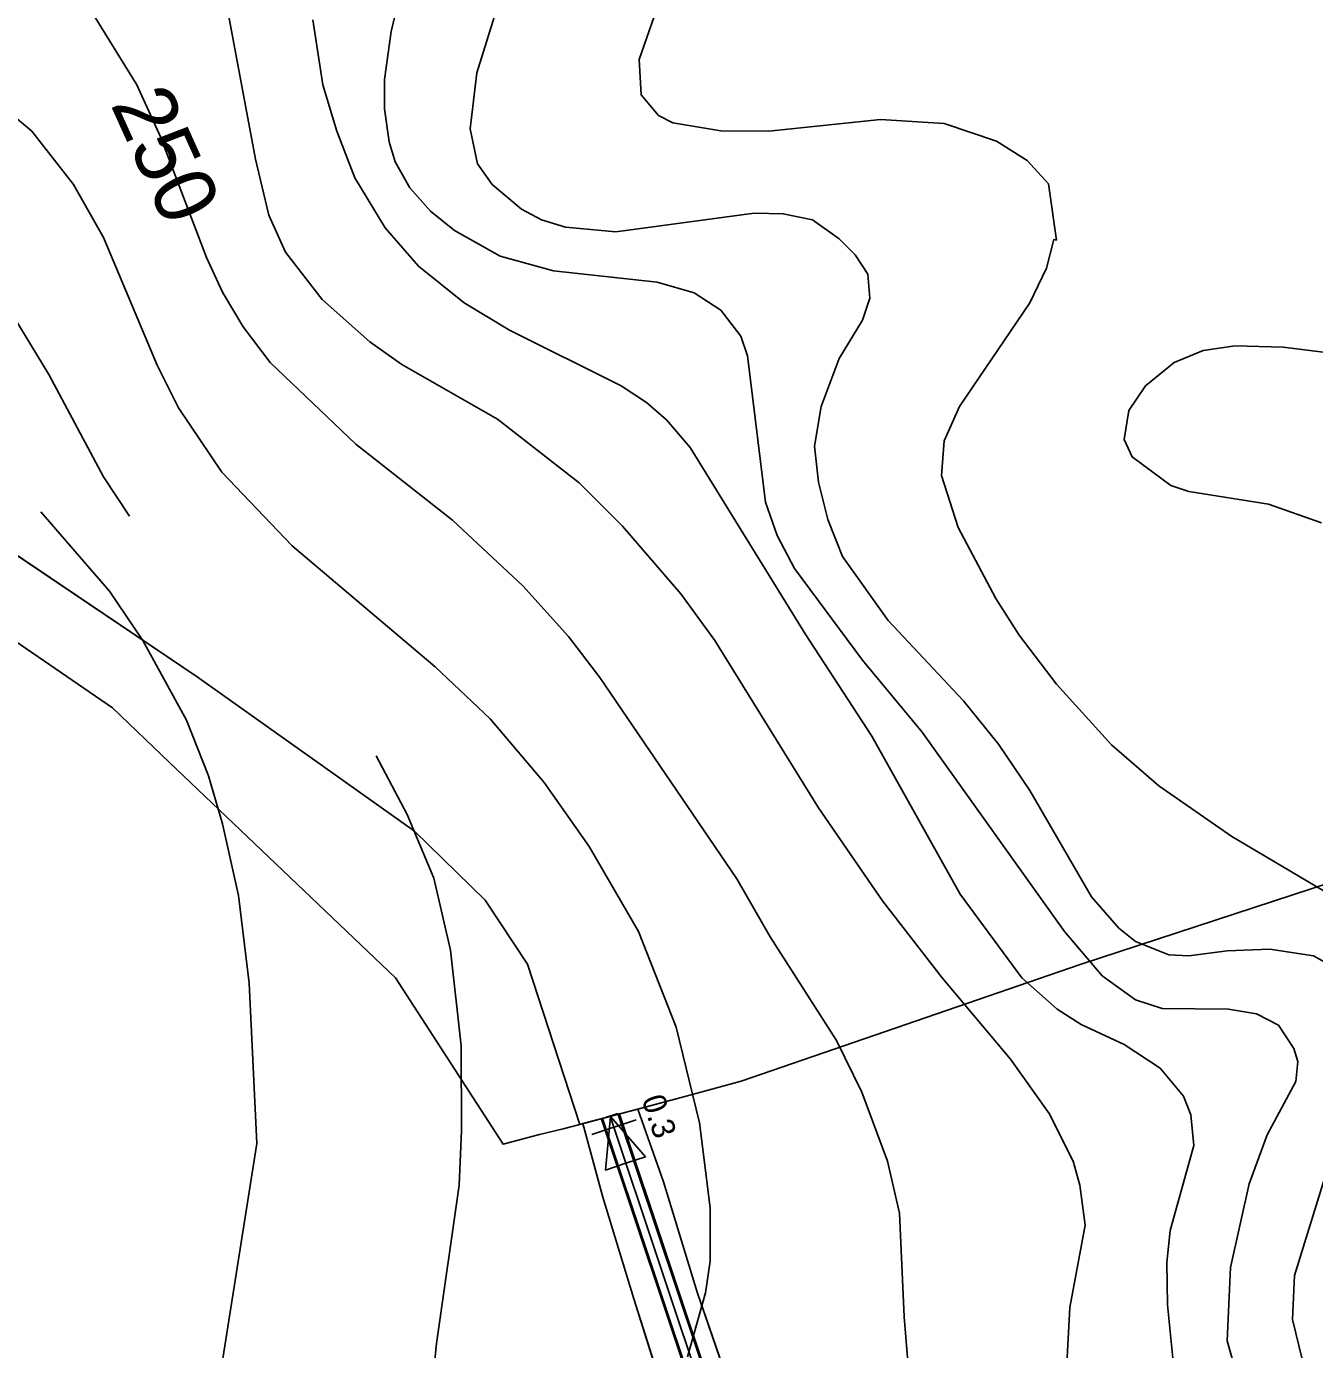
# Model space of a CAD drawing. Extents: x -662620 to -656370, y -1067090 to -1062990.
# Drawn here: x -660769.1 to -660492.1, y -1063804.1 to -1063519.5 of the extents above; entities that cross this region are included whole.
import ezdxf

# ---------------------------------------------------------------- set-up
doc = ezdxf.new("R2010")
doc.units = 0
for name, color, linetype in [('CESTA_ZABOR', 7, 'Continuous'), ('Default', 7, 'Continuous'), ('HRANICE_KATASTRÁLNÍHO_ÚZEMÍ', 7, 'Continuous'), ('OBVOD_PÚ', 7, 'Continuous'), ('ORNÁ_PŮDA_-_STÁVAJÍCÍ', 7, 'Continuous'), ('OSTATNÍ_PLOCHA_-_STÁVAJÍCÍ', 7, 'Continuous'), ('POLNÍ_CESTA_STÁVAJÍCÍ_-_KRAJ', 7, 'Continuous'), ('POLNÍ_CESTA_STÁVAJÍCÍ_-_OSA', 7, 'Continuous'), ('Popis_objektú_polních_cest_stávajících', 7, 'Continuous'), ('VRSTEVNICE_ZDŮRAZNĚNÁ', 7, 'Continuous'), ('VRSTEVNICE_ZDŮRAZNĚNÁ_-_POPIS', 7, 'Continuous'), ('VRSTEVNICE_ZÁKLADNÍ', 7, 'Continuous')]:
    doc.layers.add(name, color=color, linetype=linetype)

msp = doc.modelspace()

# ---------------------------------------------------------------- linework, layer by layer
at = {"layer": 'CESTA_ZABOR'}
for points in [[(-660641.89, -1063753.33), (-660620.72, -1063816.66), (-660599.33, -1063886.28), (-660576.8, -1063958.52), (-660563.25, -1063991.45), (-660541, -1064036.4), (-660545.17, -1064036.09), (-660566.44, -1063992.89), (-660580.1, -1063959.71), (-660602.67, -1063887.31), (-660624.05, -1063817.73), (-660645.21, -1063754.44), (-660641.89, -1063753.33), (-660641.89, -1063753.33)], [(-660641.89, -1063753.33), (-660620.72, -1063816.66), (-660599.33, -1063886.28), (-660576.8, -1063958.52), (-660563.25, -1063991.45), (-660541, -1064036.4), (-660545.17, -1064036.09), (-660566.44, -1063992.89), (-660580.1, -1063959.71), (-660602.67, -1063887.31), (-660624.05, -1063817.73), (-660645.21, -1063754.44)]]:
    msp.add_lwpolyline(points, dxfattribs=at)
at = {"layer": 'HRANICE_KATASTRÁLNÍHO_ÚZEMÍ'}
msp.add_lwpolyline([(-660278.21, -1063821.55), (-660281.8, -1063776.92), (-660288.34, -1063707.92), (-660287.26, -1063701.27), (-660289.84, -1063701.38), (-660365.48, -1063704.18), (-660374.26, -1063704.28), (-660471.58, -1063703.66), (-660488.44, -1063703.59), (-660542.45, -1063721.3), (-660615.36, -1063746.38), (-660627.19, -1063749.64), (-660647.64, -1063755.06), (-660650.1, -1063755.69), (-660653.64, -1063756.61), (-660658.76, -1063757.82), (-660666.59, -1063759.96), (-660689.7, -1063724.15), (-660694.2, -1063719.9), (-660738.31, -1063677.8), (-660750.57, -1063666.11), (-660780.13, -1063645.87)], dxfattribs=at)
at = {"layer": 'OBVOD_PÚ'}
for points in [[(-660781.21, -1063626.52), (-660732.37, -1063659.44)], [(-660732.37, -1063659.44), (-660685.68, -1063692.59)], [(-660685.68, -1063692.59), (-660670.44, -1063707.44)], [(-660488.44, -1063703.59), (-660542.45, -1063721.3)], [(-660670.44, -1063707.44), (-660661.35, -1063721.24)], [(-660661.35, -1063721.24), (-660650.1, -1063755.69)], [(-660542.45, -1063721.3), (-660615.36, -1063746.38)], [(-660615.36, -1063746.38), (-660627.19, -1063749.64)], [(-660627.19, -1063749.64), (-660647.64, -1063755.06)], [(-660647.64, -1063755.06), (-660650.1, -1063755.69)], [(-660650.1, -1063755.69), (-660653.64, -1063756.61)]]:
    msp.add_lwpolyline(points, dxfattribs=at)
at = {"layer": 'ORNÁ_PŮDA_-_STÁVAJÍCÍ'}
for p, q in [((-660781.21, -1063626.52), (-660732.37, -1063659.44)), ((-660732.37, -1063659.44), (-660685.68, -1063692.59)), ((-660685.68, -1063692.59), (-660670.44, -1063707.44)), ((-660542.45, -1063721.3), (-660488.44, -1063703.59)), ((-660670.44, -1063707.44), (-660661.35, -1063721.24)), ((-660661.35, -1063721.24), (-660650.1, -1063755.69)), ((-660615.36, -1063746.38), (-660542.45, -1063721.3)), ((-660627.19, -1063749.64), (-660615.36, -1063746.38)), ((-660637.59, -1063752.4), (-660627.19, -1063749.64)), ((-660632.06, -1063768), (-660637.59, -1063752.4)), ((-660650.1, -1063755.69), (-660649.41, -1063755.51)), ((-660649.41, -1063755.51), (-660645.17, -1063771.36)), ((-660624.82, -1063791.76), (-660632.06, -1063768)), ((-660645.17, -1063771.36), (-660638.5, -1063793.19)), ((-660616.18, -1063816.87), (-660624.82, -1063791.76)), ((-660638.5, -1063793.19), (-660630.18, -1063819.37))]:
    msp.add_line(p, q, dxfattribs=at)
for points in [[(-661060.01, -1063554.04), (-661047.41, -1063551.36), (-660979.41, -1063565.47), (-660932.17, -1063577.51), (-660905.94, -1063585.36), (-660860.41, -1063598.27), (-660849.1, -1063600.62), (-660829.51, -1063606.47), (-660804.37, -1063615.25), (-660781.21, -1063626.52), (-660732.37, -1063659.44), (-660685.68, -1063692.59), (-660670.44, -1063707.44), (-660661.35, -1063721.24), (-660650.1, -1063755.69), (-660649.41, -1063755.51), (-660645.17, -1063771.36), (-660638.5, -1063793.19), (-660630.18, -1063819.37)], [(-660616.18, -1063816.87), (-660624.82, -1063791.76), (-660632.06, -1063768), (-660637.59, -1063752.4), (-660627.19, -1063749.64), (-660615.36, -1063746.38), (-660542.45, -1063721.3), (-660488.44, -1063703.59), (-660471.58, -1063703.66), (-660380.6, -1063704.24), (-660381.9, -1063711.7), (-660390.02, -1063734.17), (-660396.2, -1063750.32), (-660406.19, -1063772.71), (-660413.26, -1063789.18), (-660418.72, -1063803.33), (-660424.17, -1063815.87)]]:
    msp.add_lwpolyline(points, dxfattribs=at)
at = {"layer": 'OSTATNÍ_PLOCHA_-_STÁVAJÍCÍ'}
for p, q in [((-660649.41, -1063755.51), (-660637.59, -1063752.4)), ((-660649.41, -1063755.51), (-660637.59, -1063752.4)), ((-660637.59, -1063752.4), (-660632.06, -1063768)), ((-660637.59, -1063752.4), (-660632.06, -1063768)), ((-660645.17, -1063771.36), (-660649.41, -1063755.51)), ((-660645.17, -1063771.36), (-660649.41, -1063755.51)), ((-660632.06, -1063768), (-660624.82, -1063791.76)), ((-660632.06, -1063768), (-660624.82, -1063791.76)), ((-660638.5, -1063793.19), (-660645.17, -1063771.36)), ((-660638.5, -1063793.19), (-660645.17, -1063771.36)), ((-660624.82, -1063791.76), (-660616.18, -1063816.87)), ((-660624.82, -1063791.76), (-660616.18, -1063816.87)), ((-660630.18, -1063819.37), (-660638.5, -1063793.19)), ((-660630.18, -1063819.37), (-660638.5, -1063793.19))]:
    msp.add_line(p, q, dxfattribs=at)
msp.add_lwpolyline([(-660630.18, -1063819.37), (-660638.5, -1063793.19), (-660645.17, -1063771.36), (-660649.41, -1063755.51), (-660637.59, -1063752.4), (-660632.06, -1063768), (-660624.82, -1063791.76), (-660616.18, -1063816.87)], dxfattribs=at)
msp.add_lwpolyline([(-660630.18, -1063819.37), (-660638.5, -1063793.19), (-660645.17, -1063771.36), (-660649.41, -1063755.51), (-660637.59, -1063752.4), (-660632.06, -1063768), (-660624.82, -1063791.76), (-660616.18, -1063816.87)], dxfattribs=at)
at = {"layer": 'POLNÍ_CESTA_STÁVAJÍCÍ_-_KRAJ'}
for points in [[(-660543.88, -1064039.23), (-660566.66, -1063992.99), (-660580.33, -1063959.8), (-660602.91, -1063887.39), (-660624.29, -1063817.81), (-660645.45, -1063754.52)], [(-660540.29, -1064037.46), (-660563.02, -1063991.35), (-660576.57, -1063958.44), (-660599.09, -1063886.2), (-660620.48, -1063816.58), (-660641.66, -1063753.25)]]:
    msp.add_lwpolyline(points, dxfattribs=at)
at = {"layer": 'POLNÍ_CESTA_STÁVAJÍCÍ_-_OSA'}
for points in [[(-660647.49, -1063757.88), (-660638, -1063754.71)], [(-660542.09, -1064038.34), (-660564.84, -1063992.17), (-660578.45, -1063959.12), (-660601, -1063886.8), (-660622.39, -1063817.19), (-660643.55, -1063753.89)]]:
    msp.add_lwpolyline(points, dxfattribs=at)
at = {"layer": 'Popis_objektú_polních_cest_stávajících'}
for p, q in [((-660643.52, -1063753.99), (-660644.59, -1063765.51)), ((-660635.98, -1063762.62), (-660643.52, -1063753.99)), ((-660644.59, -1063765.51), (-660640.16, -1063764.02)), ((-660640.16, -1063764.02), (-660635.98, -1063762.62))]:
    msp.add_line(p, q, dxfattribs=at)
msp.add_lwpolyline([(-660635.98, -1063762.62), (-660643.52, -1063753.99), (-660644.59, -1063765.51), (-660640.16, -1063764.02)], close=True, dxfattribs=at)
at = {"layer": 'VRSTEVNICE_ZDŮRAZNĚNÁ'}
for points in [[(-660547.58, -1063565.51), (-660549.29, -1063553.37), (-660553.86, -1063548.36), (-660560.44, -1063544.22), (-660571.73, -1063540.36), (-660585.45, -1063539.5), (-660609.47, -1063542.07), (-660619.76, -1063541.93), (-660630.05, -1063540.22), (-660633.19, -1063538.64), (-660636.91, -1063534.21), (-660637.34, -1063526.64), (-660630.9, -1063508.06)], [(-660754.54, -1063517.2), (-660745.39, -1063532.07), (-660740.25, -1063543.22), (-660730.39, -1063569.23), (-660726.96, -1063576.66), (-660722.53, -1063584.1), (-660716.66, -1063591.81), (-660698.23, -1063609.39), (-660677.5, -1063625.69), (-660662.35, -1063639.84), (-660652.49, -1063650.7), (-660645.77, -1063659.56), (-660616.33, -1063702.87), (-660609.18, -1063715.31), (-660594.88, -1063737.61), (-660589.45, -1063748.75), (-660583.88, -1063763.62), (-660581.31, -1063774.77), (-660580.31, -1063797.07), (-660577.88, -1063826.8)], [(-660473.68, -1063715.17), (-660509.84, -1063693.73), (-660525.56, -1063682.86), (-660535.71, -1063674), (-660547.58, -1063660.99), (-660555.58, -1063650.42), (-660560.58, -1063642.56), (-660568.73, -1063627.26), (-660572.3, -1063616.11), (-660571.73, -1063608.68), (-660568.44, -1063601.25), (-660553.29, -1063578.95), (-660549.72, -1063571.52), (-660548.15, -1063565.37), (-660547.58, -1063565.51)]]:
    msp.add_lwpolyline(points, dxfattribs=at)
at = {"layer": 'VRSTEVNICE_ZÁKLADNÍ'}
for points in [[(-660660.78, -1063492.62), (-660672.21, -1063529.5), (-660673.64, -1063541.5), (-660672.07, -1063549.08), (-660668.93, -1063553.51), (-660662.64, -1063558.8), (-660658.35, -1063561.08), (-660653.2, -1063562.66), (-660642.34, -1063563.66), (-660612.61, -1063559.65), (-660606.32, -1063559.8), (-660600.03, -1063561.08), (-660594.31, -1063565.23), (-660590.88, -1063568.66), (-660588.17, -1063572.8), (-660587.74, -1063577.95), (-660589.31, -1063582.67), (-660594.31, -1063590.96), (-660598.17, -1063601.25), (-660599.6, -1063609.82), (-660598.75, -1063617.54), (-660596.74, -1063625.55), (-660593.6, -1063633.55), (-660583.74, -1063647.27), (-660567.59, -1063664.57), (-660560.01, -1063673.86), (-660553.29, -1063683.86), (-660540, -1063706.73), (-660534.14, -1063713.45), (-660530.57, -1063716.31), (-660523.42, -1063719.17), (-660519.13, -1063719.45), (-660510.84, -1063718.31), (-660501.69, -1063718.02), (-660492.26, -1063719.45), (-660485.11, -1063723.46)], [(-660660.78, -1063492.62), (-660672.21, -1063529.5), (-660673.64, -1063541.5), (-660672.07, -1063549.08), (-660668.93, -1063553.51), (-660662.64, -1063558.8), (-660658.35, -1063561.08), (-660653.2, -1063562.66), (-660642.34, -1063563.66), (-660612.61, -1063559.65), (-660606.32, -1063559.8), (-660600.03, -1063561.08), (-660594.31, -1063565.23), (-660590.88, -1063568.66), (-660588.17, -1063572.8), (-660587.74, -1063577.95), (-660589.31, -1063582.67), (-660594.31, -1063590.96), (-660598.17, -1063601.25), (-660599.6, -1063609.82), (-660598.75, -1063617.54), (-660596.74, -1063625.55), (-660593.6, -1063633.55), (-660583.74, -1063647.27), (-660567.59, -1063664.57), (-660560.01, -1063673.86), (-660553.29, -1063683.86), (-660540, -1063706.73), (-660534.14, -1063713.45), (-660530.57, -1063716.31), (-660523.42, -1063719.17), (-660519.13, -1063719.45), (-660510.84, -1063718.31), (-660501.69, -1063718.02), (-660492.26, -1063719.45), (-660485.11, -1063723.46)], [(-660726.96, -1063510.06), (-660719.81, -1063548.08), (-660716.95, -1063560.08), (-660713.38, -1063568.09), (-660705.52, -1063578.24), (-660695.23, -1063587.38), (-660688.36, -1063592.24), (-660667.78, -1063603.96), (-660650.2, -1063617.69), (-660640.91, -1063626.98), (-660628.33, -1063641.56), (-660621.04, -1063651.56), (-660598.75, -1063687.58), (-660585.02, -1063707.59), (-660572.16, -1063724.17), (-660557.44, -1063741.61), (-660549.15, -1063753.33), (-660544, -1063763.62), (-660542.57, -1063768.77), (-660541.43, -1063777.34), (-660544.72, -1063795.07), (-660545.43, -1063808.5)], [(-660726.96, -1063510.06), (-660719.81, -1063548.08), (-660716.95, -1063560.08), (-660713.38, -1063568.09), (-660705.52, -1063578.24), (-660695.23, -1063587.38), (-660688.36, -1063592.24), (-660667.78, -1063603.96), (-660650.2, -1063617.69), (-660640.91, -1063626.98), (-660628.33, -1063641.56), (-660621.04, -1063651.56), (-660598.75, -1063687.58), (-660585.02, -1063707.59), (-660572.16, -1063724.17), (-660557.44, -1063741.61), (-660549.15, -1063753.33), (-660544, -1063763.62), (-660542.57, -1063768.77), (-660541.43, -1063777.34), (-660544.72, -1063795.07), (-660545.43, -1063808.5)], [(-660688.22, -1063510.34), (-660690.65, -1063520.63), (-660692.08, -1063530.93), (-660692.08, -1063537.21), (-660691.08, -1063544.36), (-660689.79, -1063548.65), (-660686.65, -1063554.22), (-660682.22, -1063559.23), (-660677.07, -1063563.37), (-660667.21, -1063568.95), (-660655.78, -1063572.09), (-660633.48, -1063574.52), (-660625.47, -1063576.81), (-660619.76, -1063580.52), (-660615.47, -1063586.1), (-660614.04, -1063590.39), (-660610.18, -1063621.83), (-660607.61, -1063628.98), (-660603.89, -1063636.12), (-660589.31, -1063655.85), (-660576.45, -1063671.29), (-660545.86, -1063714.17), (-660537.71, -1063723.74), (-660530.57, -1063728.89), (-660524.85, -1063730.74), (-660510.56, -1063730.89), (-660504.55, -1063731.89), (-660499.84, -1063734.32), (-660496.55, -1063739.32), (-660495.69, -1063742.18), (-660496.12, -1063746.47), (-660502.27, -1063757.9), (-660506.12, -1063768.48), (-660510.13, -1063786.49), (-660510.84, -1063802.21), (-660506.84, -1063816.5)], [(-660688.22, -1063510.34), (-660690.65, -1063520.63), (-660692.08, -1063530.93), (-660692.08, -1063537.21), (-660691.08, -1063544.36), (-660689.79, -1063548.65), (-660686.65, -1063554.22), (-660682.22, -1063559.23), (-660677.07, -1063563.37), (-660667.21, -1063568.95), (-660655.78, -1063572.09), (-660633.48, -1063574.52), (-660625.47, -1063576.81), (-660619.76, -1063580.52), (-660615.47, -1063586.1), (-660614.04, -1063590.39), (-660610.18, -1063621.83), (-660607.61, -1063628.98), (-660603.89, -1063636.12), (-660589.31, -1063655.85), (-660576.45, -1063671.29), (-660545.86, -1063714.17), (-660537.71, -1063723.74), (-660530.57, -1063728.89), (-660524.85, -1063730.74), (-660510.56, -1063730.89), (-660504.55, -1063731.89), (-660499.84, -1063734.32), (-660496.55, -1063739.32), (-660495.69, -1063742.18), (-660496.12, -1063746.47), (-660502.27, -1063757.9), (-660506.12, -1063768.48), (-660510.13, -1063786.49), (-660510.84, -1063802.21), (-660506.84, -1063816.5)], [(-660522.56, -1063805.93), (-660523.71, -1063794.49), (-660523.85, -1063785.35), (-660523.13, -1063778.48), (-660517.99, -1063760.19), (-660518.7, -1063753.61), (-660520.28, -1063749.61), (-660525.28, -1063743.61), (-660533, -1063738.46), (-660542.29, -1063734.18), (-660547.43, -1063730.89), (-660555.01, -1063724.17), (-660568.3, -1063706.16), (-660587.31, -1063672.14), (-660601.6, -1063650.13), (-660626.33, -1063610.11), (-660631.48, -1063604.11), (-660635.76, -1063600.39), (-660641.2, -1063596.82), (-660665.21, -1063584.81), (-660674.93, -1063578.95), (-660684.79, -1063571.09), (-660691.94, -1063562.8), (-660698.51, -1063552.08), (-660702.37, -1063542.07), (-660705.37, -1063532.07), (-660707.52, -1063518.06)], [(-660522.56, -1063805.93), (-660523.71, -1063794.49), (-660523.85, -1063785.35), (-660523.13, -1063778.48), (-660517.99, -1063760.19), (-660518.7, -1063753.61), (-660520.28, -1063749.61), (-660525.28, -1063743.61), (-660533, -1063738.46), (-660542.29, -1063734.18), (-660547.43, -1063730.89), (-660555.01, -1063724.17), (-660568.3, -1063706.16), (-660587.31, -1063672.14), (-660601.6, -1063650.13), (-660626.33, -1063610.11), (-660631.48, -1063604.11), (-660635.76, -1063600.39), (-660641.2, -1063596.82), (-660665.21, -1063584.81), (-660674.93, -1063578.95), (-660684.79, -1063571.09), (-660691.94, -1063562.8), (-660698.51, -1063552.08), (-660702.37, -1063542.07), (-660705.37, -1063532.07), (-660707.52, -1063518.06)], [(-660626.9, -1063805.64), (-660623.04, -1063791.92), (-660622.04, -1063785.06), (-660622.04, -1063773.63), (-660624.33, -1063755.33), (-660629.33, -1063734.75), (-660637.48, -1063714.17), (-660648.06, -1063695.87), (-660657.78, -1063682.15), (-660669.35, -1063668.43), (-660681.22, -1063657.28), (-660711.95, -1063631.26), (-660727.1, -1063615.4), (-660736.39, -1063601.53), (-660740.96, -1063592.39), (-660752.54, -1063564.94), (-660758.97, -1063553.51), (-660767.98, -1063542.07), (-660776.98, -1063534.5)], [(-660626.9, -1063805.64), (-660623.04, -1063791.92), (-660622.04, -1063785.06), (-660622.04, -1063773.63), (-660624.33, -1063755.33), (-660629.33, -1063734.75), (-660637.48, -1063714.17), (-660648.06, -1063695.87), (-660657.78, -1063682.15), (-660669.35, -1063668.43), (-660681.22, -1063657.28), (-660711.95, -1063631.26), (-660727.1, -1063615.4), (-660736.39, -1063601.53), (-660740.96, -1063592.39), (-660752.54, -1063564.94), (-660758.97, -1063553.51), (-660767.98, -1063542.07), (-660776.98, -1063534.5)], [(-660839.62, -1063561.21), (-660831.58, -1063558.94), (-660821.58, -1063557.51), (-660808.14, -1063557.94), (-660801.28, -1063559.08), (-660796.13, -1063561.08), (-660785.84, -1063567.52), (-660778.27, -1063573.8), (-660771.84, -1063581.95), (-660764.26, -1063594.39), (-660752.54, -1063616.4), (-660746.97, -1063624.83)], [(-660839.62, -1063561.21), (-660831.58, -1063558.94), (-660821.58, -1063557.51), (-660808.14, -1063557.94), (-660801.28, -1063559.08), (-660796.13, -1063561.08), (-660785.84, -1063567.52), (-660778.27, -1063573.8), (-660771.84, -1063581.95), (-660764.26, -1063594.39), (-660752.54, -1063616.4), (-660746.97, -1063624.83)], [(-660475.97, -1063591.39), (-660498.84, -1063588.53), (-660509.13, -1063588.24), (-660515.99, -1063589.24), (-660522.28, -1063591.81), (-660528.42, -1063596.82), (-660531.99, -1063602.11), (-660533, -1063608.39), (-660531.28, -1063612.11), (-660522.99, -1063618.26), (-660519.13, -1063619.54), (-660501.98, -1063622.26), (-660490.55, -1063626.26)], [(-660475.97, -1063591.39), (-660498.84, -1063588.53), (-660509.13, -1063588.24), (-660515.99, -1063589.24), (-660522.28, -1063591.81), (-660528.42, -1063596.82), (-660531.99, -1063602.11), (-660533, -1063608.39), (-660531.28, -1063612.11), (-660522.99, -1063618.26), (-660519.13, -1063619.54), (-660501.98, -1063622.26), (-660490.55, -1063626.26)], [(-660766.04, -1063623.93), (-660751.25, -1063640.98), (-660744.11, -1063651.56), (-660734.67, -1063668.71), (-660729.96, -1063680.72), (-660726.96, -1063691.01), (-660723.52, -1063706.45), (-660721.24, -1063725.31), (-660719.58, -1063759.82), (-660727.81, -1063811.93)], [(-660766.04, -1063623.93), (-660751.25, -1063640.98), (-660744.11, -1063651.56), (-660734.67, -1063668.71), (-660729.96, -1063680.72), (-660726.96, -1063691.01), (-660723.52, -1063706.45), (-660721.24, -1063725.31), (-660719.58, -1063759.82), (-660727.81, -1063811.93)], [(-660693.92, -1063676.43), (-660687.22, -1063689.01), (-660681.5, -1063702.73), (-660677.93, -1063718.17), (-660675.64, -1063738.75), (-660675.5, -1063757.04), (-660676.07, -1063768.77), (-660680.93, -1063802.78), (-660684.93, -1063842.8)], [(-660693.92, -1063676.43), (-660687.22, -1063689.01), (-660681.5, -1063702.73), (-660677.93, -1063718.17), (-660675.64, -1063738.75), (-660675.5, -1063757.04), (-660676.07, -1063768.77), (-660680.93, -1063802.78), (-660684.93, -1063842.8)], [(-660489.54, -1063766.19), (-660496.4, -1063788.2), (-660496.83, -1063797.64), (-660494.69, -1063806.21)], [(-660489.54, -1063766.19), (-660496.4, -1063788.2), (-660496.83, -1063797.64), (-660494.69, -1063806.21)]]:
    msp.add_lwpolyline(points, dxfattribs=at)

# ---------------------------------------------------------------- texts
at = {"layer": 'Default'}
msp.add_text('0.3', height=5, rotation=288.4853, dxfattribs=at).set_placement((-660636.85, -1063750.27))
at = {"layer": 'VRSTEVNICE_ZDŮRAZNĚNÁ_-_POPIS'}
msp.add_text('250', height=13.2, rotation=294.3, dxfattribs=at).set_placement((-660751.12, -1063536.23))

doc.saveas('drawing.dxf')
